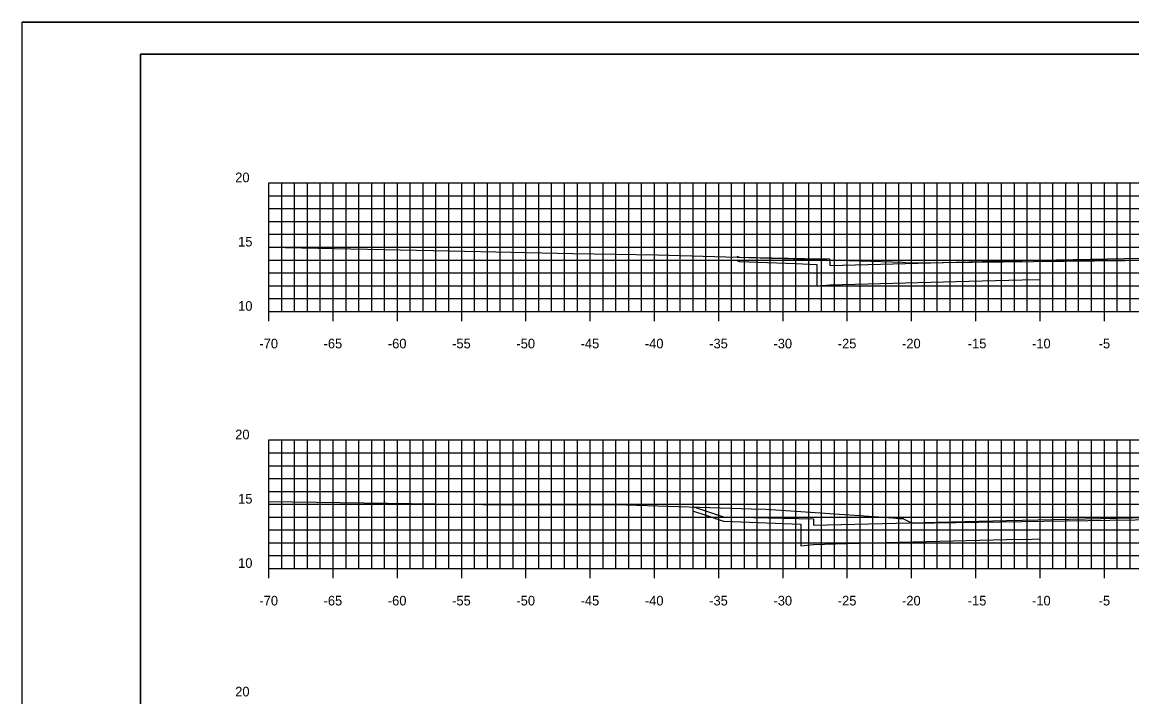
# Model space of a CAD drawing. Extents: x 40011 to 50684, y 49949 to 72236.
# Drawn here: x 42713.8 to 42800.1, y 68128.6 to 68181.1 of the extents above; entities that cross this region are included whole.
import ezdxf

# ---------------------------------------------------------------- set-up
doc = ezdxf.new("R2010")
doc.units = 0
for name, color, linetype in [('1', 7, 'Continuous'), ('41', 7, 'Continuous'), ('51', 7, 'Continuous'), ('52', 7, 'Continuous'), ('53', 7, 'Continuous'), ('54', 7, 'Continuous'), ('55', 7, 'Continuous'), ('57', 7, 'Continuous'), ('58', 7, 'Continuous'), ('59', 7, 'Continuous')]:
    doc.layers.add(name, color=color, linetype=linetype)

msp = doc.modelspace()

# ---------------------------------------------------------------- linework, layer by layer
at = {"layer": '1'}
for p, q in [((42888.476, 68181.097), (42713.782, 68181.097)), ((42722.976, 68178.597), (42722.976, 68073.597)), ((42887.976, 68178.597), (42722.976, 68178.597))]:
    msp.add_line(p, q, dxfattribs=at)
at = {"layer": '41'}
for points in [[(42713.782, 68181.097), (42888.476, 68181.097), (42888.476, 68071.097), (42713.782, 68071.097)], [(42722.976, 68178.597), (42887.976, 68178.597), (42887.976, 68073.597), (42722.976, 68073.597)]]:
    msp.add_lwpolyline(points, close=True, dxfattribs=at)
at = {"layer": '51'}
for p, q in [((42732.976, 68158.597), (42732.976, 68168.597)), ((42732.976, 68168.597), (42733.726, 68168.597)), ((42732.976, 68163.597), (42733.726, 68163.597)), ((42732.976, 68158.597), (42733.726, 68158.597)), ((42732.976, 68138.597), (42732.976, 68148.597)), ((42732.976, 68148.597), (42733.726, 68148.597)), ((42732.976, 68143.597), (42733.726, 68143.597)), ((42732.976, 68138.597), (42733.726, 68138.597))]:
    msp.add_line(p, q, dxfattribs=at)
at = {"layer": '52'}
for p, q in [((42732.976, 68158.597), (42872.976, 68158.597)), ((42732.976, 68157.847), (42732.976, 68158.597)), ((42737.976, 68157.847), (42737.976, 68158.597)), ((42742.976, 68157.847), (42742.976, 68158.597)), ((42747.976, 68157.847), (42747.976, 68158.597)), ((42752.976, 68157.847), (42752.976, 68158.597)), ((42757.976, 68157.847), (42757.976, 68158.597)), ((42762.976, 68157.847), (42762.976, 68158.597)), ((42767.976, 68157.847), (42767.976, 68158.597)), ((42772.976, 68157.847), (42772.976, 68158.597)), ((42777.976, 68157.847), (42777.976, 68158.597)), ((42782.976, 68157.847), (42782.976, 68158.597)), ((42787.976, 68157.847), (42787.976, 68158.597)), ((42792.976, 68157.847), (42792.976, 68158.597)), ((42797.976, 68157.847), (42797.976, 68158.597)), ((42732.976, 68138.597), (42872.976, 68138.597)), ((42732.976, 68137.847), (42732.976, 68138.597)), ((42737.976, 68137.847), (42737.976, 68138.597)), ((42742.976, 68137.847), (42742.976, 68138.597)), ((42747.976, 68137.847), (42747.976, 68138.597)), ((42752.976, 68137.847), (42752.976, 68138.597)), ((42757.976, 68137.847), (42757.976, 68138.597)), ((42762.976, 68137.847), (42762.976, 68138.597)), ((42767.976, 68137.847), (42767.976, 68138.597)), ((42772.976, 68137.847), (42772.976, 68138.597)), ((42777.976, 68137.847), (42777.976, 68138.597)), ((42782.976, 68137.847), (42782.976, 68138.597)), ((42787.976, 68137.847), (42787.976, 68138.597)), ((42792.976, 68137.847), (42792.976, 68138.597)), ((42797.976, 68137.847), (42797.976, 68138.597))]:
    msp.add_line(p, q, dxfattribs=at)
at = {"layer": '53'}
for p, q in [((42732.976, 68167.597), (42872.976, 68167.597)), ((42732.976, 68166.597), (42872.976, 68166.597)), ((42732.976, 68165.597), (42872.976, 68165.597)), ((42732.976, 68164.597), (42872.976, 68164.597)), ((42732.976, 68162.597), (42872.976, 68162.597)), ((42732.976, 68161.597), (42872.976, 68161.597)), ((42732.976, 68160.597), (42872.976, 68160.597)), ((42732.976, 68159.597), (42872.976, 68159.597)), ((42732.976, 68147.597), (42872.976, 68147.597)), ((42732.976, 68146.597), (42872.976, 68146.597)), ((42732.976, 68145.597), (42872.976, 68145.597)), ((42732.976, 68144.597), (42872.976, 68144.597)), ((42732.976, 68142.597), (42872.976, 68142.597)), ((42732.976, 68141.597), (42872.976, 68141.597)), ((42732.976, 68140.597), (42872.976, 68140.597)), ((42732.976, 68139.597), (42872.976, 68139.597))]:
    msp.add_line(p, q, dxfattribs=at)
at = {"layer": '54'}
for p, q in [((42733.976, 68158.597), (42733.976, 68168.597)), ((42734.976, 68158.597), (42734.976, 68168.597)), ((42735.976, 68158.597), (42735.976, 68168.597)), ((42736.976, 68158.597), (42736.976, 68168.597)), ((42738.976, 68158.597), (42738.976, 68168.597)), ((42739.976, 68158.597), (42739.976, 68168.597)), ((42740.976, 68158.597), (42740.976, 68168.597)), ((42741.976, 68158.597), (42741.976, 68168.597)), ((42743.976, 68158.597), (42743.976, 68168.597)), ((42744.976, 68158.597), (42744.976, 68168.597)), ((42745.976, 68158.597), (42745.976, 68168.597)), ((42746.976, 68158.597), (42746.976, 68168.597)), ((42748.976, 68158.597), (42748.976, 68168.597)), ((42749.976, 68158.597), (42749.976, 68168.597)), ((42750.976, 68158.597), (42750.976, 68168.597)), ((42751.976, 68158.597), (42751.976, 68168.597)), ((42753.976, 68158.597), (42753.976, 68168.597)), ((42754.976, 68158.597), (42754.976, 68168.597)), ((42755.976, 68158.597), (42755.976, 68168.597)), ((42756.976, 68158.597), (42756.976, 68168.597)), ((42758.976, 68158.597), (42758.976, 68168.597)), ((42759.976, 68158.597), (42759.976, 68168.597)), ((42760.976, 68158.597), (42760.976, 68168.597)), ((42761.976, 68158.597), (42761.976, 68168.597)), ((42763.976, 68158.597), (42763.976, 68168.597)), ((42764.976, 68158.597), (42764.976, 68168.597)), ((42765.976, 68158.597), (42765.976, 68168.597)), ((42766.976, 68158.597), (42766.976, 68168.597)), ((42768.976, 68158.597), (42768.976, 68168.597)), ((42769.976, 68158.597), (42769.976, 68168.597)), ((42770.976, 68158.597), (42770.976, 68168.597)), ((42771.976, 68158.597), (42771.976, 68168.597)), ((42773.976, 68158.597), (42773.976, 68168.597)), ((42774.976, 68158.597), (42774.976, 68168.597)), ((42775.976, 68158.597), (42775.976, 68168.597)), ((42776.976, 68158.597), (42776.976, 68168.597)), ((42778.976, 68158.597), (42778.976, 68168.597)), ((42779.976, 68158.597), (42779.976, 68168.597)), ((42780.976, 68158.597), (42780.976, 68168.597)), ((42781.976, 68158.597), (42781.976, 68168.597)), ((42783.976, 68158.597), (42783.976, 68168.597)), ((42784.976, 68158.597), (42784.976, 68168.597)), ((42785.976, 68158.597), (42785.976, 68168.597)), ((42786.976, 68158.597), (42786.976, 68168.597)), ((42788.976, 68158.597), (42788.976, 68168.597)), ((42789.976, 68158.597), (42789.976, 68168.597)), ((42790.976, 68158.597), (42790.976, 68168.597)), ((42791.976, 68158.597), (42791.976, 68168.597)), ((42793.976, 68158.597), (42793.976, 68168.597)), ((42794.976, 68158.597), (42794.976, 68168.597)), ((42795.976, 68158.597), (42795.976, 68168.597)), ((42796.976, 68158.597), (42796.976, 68168.597)), ((42798.976, 68158.597), (42798.976, 68168.597)), ((42799.976, 68158.597), (42799.976, 68168.597)), ((42733.976, 68138.597), (42733.976, 68148.597)), ((42734.976, 68138.597), (42734.976, 68148.597)), ((42735.976, 68138.597), (42735.976, 68148.597)), ((42736.976, 68138.597), (42736.976, 68148.597)), ((42738.976, 68138.597), (42738.976, 68148.597)), ((42739.976, 68138.597), (42739.976, 68148.597)), ((42740.976, 68138.597), (42740.976, 68148.597)), ((42741.976, 68138.597), (42741.976, 68148.597)), ((42743.976, 68138.597), (42743.976, 68148.597)), ((42744.976, 68138.597), (42744.976, 68148.597)), ((42745.976, 68138.597), (42745.976, 68148.597)), ((42746.976, 68138.597), (42746.976, 68148.597)), ((42748.976, 68138.597), (42748.976, 68148.597)), ((42749.976, 68138.597), (42749.976, 68148.597)), ((42750.976, 68138.597), (42750.976, 68148.597)), ((42751.976, 68138.597), (42751.976, 68148.597)), ((42753.976, 68138.597), (42753.976, 68148.597)), ((42754.976, 68138.597), (42754.976, 68148.597)), ((42755.976, 68138.597), (42755.976, 68148.597)), ((42756.976, 68138.597), (42756.976, 68148.597)), ((42758.976, 68138.597), (42758.976, 68148.597)), ((42759.976, 68138.597), (42759.976, 68148.597)), ((42760.976, 68138.597), (42760.976, 68148.597)), ((42761.976, 68138.597), (42761.976, 68148.597)), ((42763.976, 68138.597), (42763.976, 68148.597)), ((42764.976, 68138.597), (42764.976, 68148.597)), ((42765.976, 68138.597), (42765.976, 68148.597)), ((42766.976, 68138.597), (42766.976, 68148.597)), ((42768.976, 68138.597), (42768.976, 68148.597)), ((42769.976, 68138.597), (42769.976, 68148.597)), ((42770.976, 68138.597), (42770.976, 68148.597)), ((42771.976, 68138.597), (42771.976, 68148.597)), ((42773.976, 68138.597), (42773.976, 68148.597)), ((42774.976, 68138.597), (42774.976, 68148.597)), ((42775.976, 68138.597), (42775.976, 68148.597)), ((42776.976, 68138.597), (42776.976, 68148.597)), ((42778.976, 68138.597), (42778.976, 68148.597)), ((42779.976, 68138.597), (42779.976, 68148.597)), ((42780.976, 68138.597), (42780.976, 68148.597)), ((42781.976, 68138.597), (42781.976, 68148.597)), ((42783.976, 68138.597), (42783.976, 68148.597)), ((42784.976, 68138.597), (42784.976, 68148.597)), ((42785.976, 68138.597), (42785.976, 68148.597)), ((42786.976, 68138.597), (42786.976, 68148.597)), ((42788.976, 68138.597), (42788.976, 68148.597)), ((42789.976, 68138.597), (42789.976, 68148.597)), ((42790.976, 68138.597), (42790.976, 68148.597)), ((42791.976, 68138.597), (42791.976, 68148.597)), ((42793.976, 68138.597), (42793.976, 68148.597)), ((42794.976, 68138.597), (42794.976, 68148.597)), ((42795.976, 68138.597), (42795.976, 68148.597)), ((42796.976, 68138.597), (42796.976, 68148.597)), ((42798.976, 68138.597), (42798.976, 68148.597)), ((42799.976, 68138.597), (42799.976, 68148.597))]:
    msp.add_line(p, q, dxfattribs=at)
at = {"layer": '55'}
for p, q in [((42732.976, 68168.597), (42872.976, 68168.597)), ((42732.976, 68158.597), (42732.976, 68168.597)), ((42737.976, 68158.597), (42737.976, 68168.597)), ((42742.976, 68158.597), (42742.976, 68168.597)), ((42747.976, 68158.597), (42747.976, 68168.597)), ((42752.976, 68158.597), (42752.976, 68168.597)), ((42757.976, 68158.597), (42757.976, 68168.597)), ((42762.976, 68158.597), (42762.976, 68168.597)), ((42767.976, 68158.597), (42767.976, 68168.597)), ((42772.976, 68158.597), (42772.976, 68168.597)), ((42777.976, 68158.597), (42777.976, 68168.597)), ((42782.976, 68158.597), (42782.976, 68168.597)), ((42787.976, 68158.597), (42787.976, 68168.597)), ((42792.976, 68158.597), (42792.976, 68168.597)), ((42797.976, 68158.597), (42797.976, 68168.597)), ((42732.976, 68163.597), (42872.976, 68163.597)), ((42732.976, 68158.597), (42872.976, 68158.597)), ((42732.976, 68148.597), (42872.976, 68148.597)), ((42732.976, 68138.597), (42732.976, 68148.597)), ((42737.976, 68138.597), (42737.976, 68148.597)), ((42742.976, 68138.597), (42742.976, 68148.597)), ((42747.976, 68138.597), (42747.976, 68148.597)), ((42752.976, 68138.597), (42752.976, 68148.597)), ((42757.976, 68138.597), (42757.976, 68148.597)), ((42762.976, 68138.597), (42762.976, 68148.597)), ((42767.976, 68138.597), (42767.976, 68148.597)), ((42772.976, 68138.597), (42772.976, 68148.597)), ((42777.976, 68138.597), (42777.976, 68148.597)), ((42782.976, 68138.597), (42782.976, 68148.597)), ((42787.976, 68138.597), (42787.976, 68148.597)), ((42792.976, 68138.597), (42792.976, 68148.597)), ((42797.976, 68138.597), (42797.976, 68148.597)), ((42732.976, 68143.597), (42872.976, 68143.597)), ((42732.976, 68138.597), (42872.976, 68138.597))]:
    msp.add_line(p, q, dxfattribs=at)
at = {"layer": '57'}
for points in [[(42732.976, 68163.596), (42747.025, 68163.3), (42756.612, 68163.114), (42763.206, 68162.988), (42771.199, 68162.773), (42778.966, 68162.54), (42782.277, 68162.438), (42782.48, 68162.41), (42782.96, 68162.366), (42799.604, 68162.558), (42800.819, 68162.572), (42801.392, 68162.578), (42802.822, 68162.594), (42822.266, 68162.21), (42822.517, 68162.205), (42822.564, 68162.209), (42827.298, 68163.101), (42827.415, 68163.108), (42843.77, 68163.907), (42845.551, 68163.925), (42855.876, 68164.163), (42868.719, 68164.393)], [(42732.976, 68143.803), (42751.458, 68143.55), (42753.222, 68143.585), (42760.798, 68143.556), (42770.513, 68143.241), (42771.642, 68143.203), (42773.97, 68143.059), (42781.539, 68142.535), (42782.018, 68142.488), (42782.302, 68142.488), (42782.313, 68142.489), (42782.36, 68142.461), (42783.02, 68142.124), (42798.4, 68142.353), (42802.378, 68142.415), (42802.892, 68142.421), (42802.893, 68142.422), (42822.761, 68142.074), (42822.901, 68142.071), (42822.932, 68142.077), (42829.417, 68143.084), (42829.562, 68143.091), (42866.699, 68143.566), (42868.471, 68143.598)]]:
    msp.add_lwpolyline(points, dxfattribs=at)
at = {"layer": '58'}
for points in [[(42769.405, 68162.555), (42769.434, 68162.545), (42769.603, 68162.489), (42773.937, 68162.318), (42775.607, 68162.253), (42775.61, 68161.79), (42775.617, 68160.584), (42776.336, 68160.651), (42776.613, 68160.677), (42787.422, 68160.947), (42791.587, 68161.051), (42792.967, 68161.08), (42792.976, 68161.08)], [(42766.01, 68143.057), (42766.897, 68142.761), (42768.346, 68142.279), (42768.385, 68142.277), (42774.349, 68142.043), (42774.35, 68142.036), (42774.36, 68140.374), (42774.364, 68140.374), (42775.355, 68140.467), (42775.36, 68140.467), (42777.916, 68140.531), (42790.36, 68140.843), (42790.383, 68140.843), (42792.396, 68140.883), (42792.976, 68140.895)]]:
    msp.add_lwpolyline(points, dxfattribs=at)
at = {"layer": '59'}
for points in [[(42769.405, 68162.885), (42769.435, 68162.875), (42769.603, 68162.819), (42774.646, 68162.718), (42776.603, 68162.679), (42776.61, 68162.318), (42776.613, 68162.179), (42787.422, 68162.449), (42791.587, 68162.553), (42799.513, 68162.711), (42802.59, 68162.773)], [(42766.01, 68143.387), (42768.345, 68142.609), (42775.345, 68142.469), (42775.355, 68141.969), (42790.36, 68142.344), (42801.363, 68142.564), (42802.976, 68142.596), (42802.976, 68142.596), (42803.645, 68142.586), (42815.557, 68142.348), (42823.655, 68142.145), (42823.665, 68142.645), (42830.665, 68142.785), (42831.664, 68143.118)]]:
    msp.add_lwpolyline(points, dxfattribs=at)

# ---------------------------------------------------------------- texts
at = {"layer": '51'}
for s, height, p in [('20', 0.75, (42730.356, 68168.647)), ('15', 0.75, (42730.583, 68163.647)), ('10', 0.75, (42730.583, 68158.647)), ('-', 0.0001, (42732.976, 68158.597)), ('20', 0.75, (42730.356, 68148.647)), ('15', 0.75, (42730.583, 68143.647)), ('10', 0.75, (42730.583, 68138.647)), ('-', 0.0001, (42732.976, 68138.597)), ('20', 0.75, (42730.356, 68128.647))]:
    msp.add_text(s, height=height, dxfattribs=at).set_placement(p)
at = {"layer": '52'}
for s, p in [('-70', (42732.237, 68155.722)), ('-65', (42737.231, 68155.722)), ('-60', (42742.231, 68155.722)), ('-55', (42747.233, 68155.722)), ('-50', (42752.233, 68155.722)), ('-45', (42757.228, 68155.722)), ('-40', (42762.228, 68155.722)), ('-35', (42767.233, 68155.722)), ('-30', (42772.233, 68155.722)), ('-25', (42777.237, 68155.722)), ('-20', (42782.237, 68155.722)), ('-15', (42787.35, 68155.722)), ('-10', (42792.35, 68155.722)), ('-5', (42797.535, 68155.722)), ('-70', (42732.237, 68135.722)), ('-65', (42737.231, 68135.722)), ('-60', (42742.231, 68135.722)), ('-55', (42747.233, 68135.722)), ('-50', (42752.233, 68135.722)), ('-45', (42757.228, 68135.722)), ('-40', (42762.228, 68135.722)), ('-35', (42767.233, 68135.722)), ('-30', (42772.233, 68135.722)), ('-25', (42777.237, 68135.722)), ('-20', (42782.237, 68135.722)), ('-15', (42787.35, 68135.722)), ('-10', (42792.35, 68135.722)), ('-5', (42797.535, 68135.722))]:
    msp.add_text(s, height=0.75, dxfattribs=at).set_placement(p)

doc.saveas('drawing.dxf')
